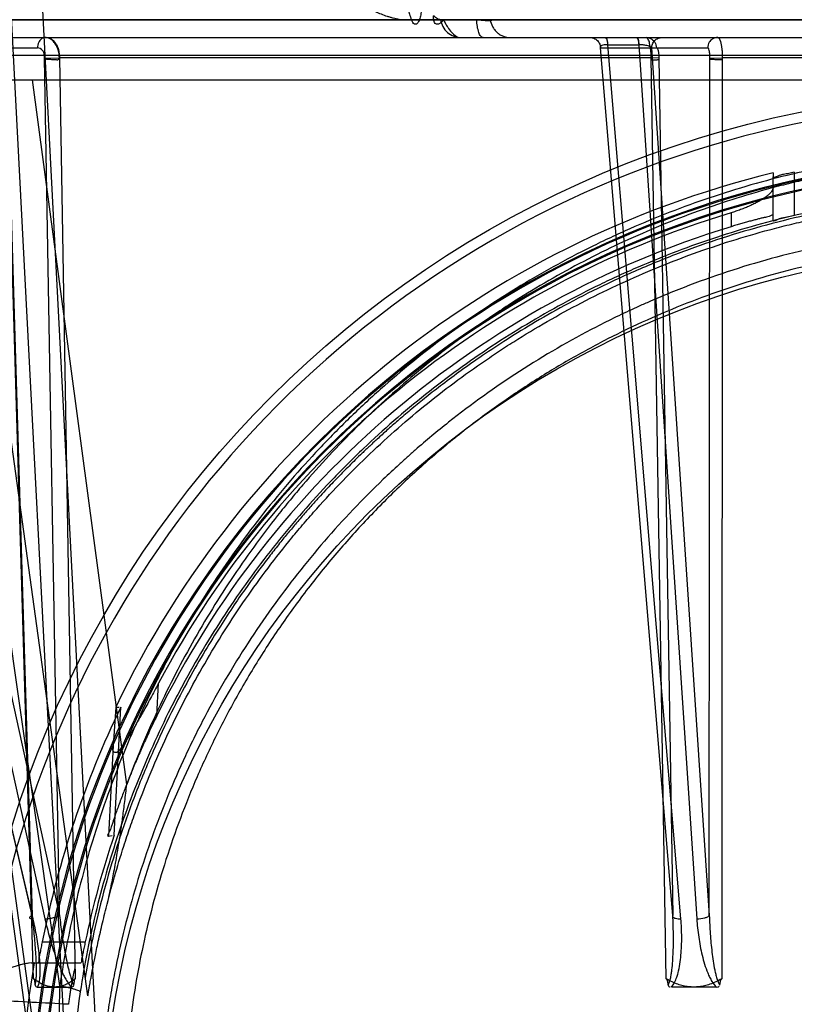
# Model space of a CAD drawing. Header units: millimetres. Extents: x 0 to 297, y 0 to 210.
# Tile 421 of 455: x 242.271 to 242.565, y 160.189 to 160.562. Entities that reach past the tile are written whole.
import ezdxf

# ---------------------------------------------------------------- set-up
doc = ezdxf.new("R2010")
doc.units = ezdxf.units.MM
doc.header["$LTSCALE"] = 16.335
doc.layers.get('0').update_dxf_attribs({"linetype": 'CONTINUOUS'})
for name, color, linetype in [('AXES_REF', 7, 'CONTINUOUS'), ('INTFCLR_1', 7, 'CONTINUOUS'), ('INTFCLR_144815', 7, 'CONTINUOUS'), ('INTFCLR_72935', 7, 'CONTINUOUS')]:
    doc.layers.add(name, color=color, linetype=linetype)

msp = doc.modelspace()

# ---------------------------------------------------------------- linework, layer by layer
at = {"color": 7, "linetype": 'Continuous'}
for radius in [7.756662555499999, 7.756, 7.706331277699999]:
    msp.add_circle((241.4302422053, 154.539298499), radius, dxfattribs=at)
msp.add_arc((241.4302422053, 154.539298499), 7.68, 278.2771290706, 261.7228709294, dxfattribs=at)
at = {"layer": 'AXES_REF', "color": 9, "linetype": 'Continuous'}
msp.add_arc((241.4302422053, 154.539298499), 7.075609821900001, 94.4118118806, 85.5881881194, dxfattribs=at)
at = {"layer": 'INTFCLR_1', "color": 6, "linetype": 'Continuous'}
msp.add_line((243.1292272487, 160.562025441), (242.1637044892, 160.562025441), dxfattribs=at)
at = {"layer": 'INTFCLR_1', "color": 9, "linetype": 'Continuous'}
msp.add_circle((242.6464658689, 160.131298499), 0.344, dxfattribs=at)
for points, knots in [([(242.7957476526, 160.4491381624), (242.7931697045, 160.4503932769), (242.7879633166, 160.4528478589), (242.7774017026, 160.4575058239), (242.7585039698, 160.4649968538), (242.7361752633, 160.4719253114), (242.7161601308, 160.4764777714), (242.7059676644, 160.4783808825), (242.700079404, 160.4793607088), (242.6853359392, 160.4816146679), (242.6600840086, 160.4839584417), (242.6302467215, 160.4835822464), (242.6109571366, 160.4818139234), (242.6020511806, 160.4807006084), (242.5961206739, 160.4798794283), (242.5800652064, 160.4773318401), (242.5543095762, 160.4715081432), (242.5293813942, 160.4631023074), (242.5146349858, 160.457062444), (242.5093303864, 160.4547712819), (242.5014791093, 160.4512617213), (242.484960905, 160.4432487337), (242.4607616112, 160.4292153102), (242.4382173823, 160.4130456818), (242.4244698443, 160.4016147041), (242.4183028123, 160.3961702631), (242.4142417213, 160.3924985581), (242.4033641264, 160.3823084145), (242.3866428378, 160.3647047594), (242.3666497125, 160.3393354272), (242.3519808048, 160.3167403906), (242.3427830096, 160.3001806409), (242.3378046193, 160.2904356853), (242.3306060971, 160.2754957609), (242.3210198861, 160.252205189), (242.3127836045, 160.2251973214), (242.3086531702, 160.2070744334), (242.3069696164, 160.1984857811), (242.3059037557, 160.1926675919), (242.3032515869, 160.1764959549), (242.3011535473, 160.1555900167), (242.3006352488, 160.1345274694), (242.3007796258, 160.1238705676), (242.300980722, 160.1177409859), (242.3016744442, 160.1025552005), (242.3036979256, 160.0829536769), (242.3074556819, 160.0621668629), (242.309707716, 160.0519282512), (242.3111012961, 160.0461159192), (242.3132809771, 160.037502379), (242.3169115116, 160.0248233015), (242.3243396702, 160.0029939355), (242.3332299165, 159.9819794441), (242.3422306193, 159.9643479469), (242.3476858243, 159.9545416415), (242.35611335, 159.9402036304), (242.3699154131, 159.9195919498), (242.3907693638, 159.8940001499), (242.4081386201, 159.8763636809), (242.4204298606, 159.8652818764), (242.4288538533, 159.858044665), (242.4440949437, 159.8458753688), (242.4672938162, 159.8299566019), (242.4870746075, 159.8190676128), (242.4972949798, 159.8140865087)], [0, 0, 0, 0, 0.0078493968, 0.0157556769, 0.0315973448, 0.06348082, 0.0796255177, 0.0877696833, 0.09186257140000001, 0.09596636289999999, 0.128600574, 0.1611442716, 0.177500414, 0.1816059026, 0.1857145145, 0.1938901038, 0.2261064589, 0.2578609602, 0.2657731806, 0.2697286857, 0.2736790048, 0.2893160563, 0.3199691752, 0.350131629, 0.3651446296, 0.3688979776, 0.3726519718, 0.3801321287, 0.4097003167, 0.4390100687, 0.4684423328, 0.4833358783, 0.4908515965, 0.498396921, 0.52873346, 0.5596898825, 0.5755734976, 0.5795998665, 0.5836492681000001, 0.5917658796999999, 0.6244614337, 0.6410489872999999, 0.6494251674, 0.6536350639, 0.6578378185, 0.6910418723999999, 0.7074624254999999, 0.7156483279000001, 0.7197377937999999, 0.7238248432, 0.7399718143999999, 0.7558251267, 0.7869322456, 0.802323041, 0.8100025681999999, 0.8176490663, 0.8478512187, 0.8777971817, 0.9079026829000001, 0.9155006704, 0.9231007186, 0.93830313, 0.9688745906, 1, 1, 1, 1]), ([(242.4972949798, 159.8140865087), (242.5076710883, 159.8090295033), (242.5290596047, 159.7999104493), (242.5569283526, 159.7912590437), (242.5755398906, 159.787028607), (242.5842864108, 159.7853392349), (242.5901581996, 159.7842851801), (242.6063007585, 159.7817151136), (242.6329982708, 159.7792441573), (242.6598271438, 159.7795921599), (242.6761850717, 159.78088483), (242.6821582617, 159.7814766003), (242.6910602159, 159.782478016), (242.7100694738, 159.7852528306), (242.7387506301, 159.7917601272), (242.7623433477, 159.7997425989), (242.7758443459, 159.8051941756), (242.7811864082, 159.8074308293), (242.790376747, 159.811485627), (242.8082189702, 159.8201733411), (242.8325322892, 159.8343274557), (242.8529772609, 159.849064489), (242.8648344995, 159.8587462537), (242.8690792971, 159.862341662), (242.8753472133, 159.8677812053), (242.8884690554, 159.8798722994), (242.9072591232, 159.8998218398), (242.9275041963, 159.9258012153), (242.9401014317, 159.9455231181), (242.946932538, 159.9575750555), (242.9496438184, 159.9624937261), (242.9542469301, 159.9712089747), (242.962891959, 159.9890961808), (242.9713527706, 160.0103894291), (242.9783274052, 160.0324890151), (242.9843571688, 160.055492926), (242.9897847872, 160.08514324), (242.9918366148, 160.1108008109), (242.9921799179, 160.1260072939), (242.9922395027, 160.1321339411), (242.9921383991, 160.1427711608), (242.9911401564, 160.1637361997), (242.9885807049, 160.1844920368), (242.9855844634, 160.2005106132), (242.9843970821, 160.2062668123), (242.9825333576, 160.2147710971), (242.9793878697, 160.2272917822), (242.9744468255, 160.2435958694), (242.9669772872, 160.2646014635), (242.9592120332, 160.2823797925), (242.951729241, 160.2971044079), (242.9465559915, 160.3067239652), (242.9370145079, 160.3230793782), (242.9218655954, 160.3453663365), (242.9013149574, 160.3703294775), (242.8841908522, 160.3875960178), (242.8730710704, 160.3975681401), (242.8689186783, 160.401160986), (242.8626086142, 160.4064908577), (242.8485433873, 160.4176714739), (242.825510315, 160.4334208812), (242.8058840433, 160.4442031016), (242.7957476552, 160.4491381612)], [0, 0, 0, 0, 0.0316060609, 0.0635406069, 0.07975651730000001, 0.0838444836, 0.0879320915, 0.0960907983, 0.1285991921, 0.1611989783, 0.1694097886, 0.173526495, 0.1776339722, 0.1939379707, 0.2261052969, 0.2580138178, 0.2620009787, 0.2659733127, 0.273871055, 0.2895030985, 0.3202911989, 0.3507747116, 0.3583934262, 0.3622044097, 0.3660061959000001, 0.3811173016, 0.4110448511, 0.4409258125, 0.4711799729, 0.4750127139, 0.4788584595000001, 0.4865582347, 0.5019977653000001, 0.5332401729, 0.5491816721, 0.5654318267, 0.5983319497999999, 0.6315729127, 0.6357728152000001, 0.6399804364, 0.648348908, 0.6648970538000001, 0.6974320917, 0.7054938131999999, 0.7095177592, 0.7135247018, 0.7293322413, 0.7448511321, 0.7601545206, 0.7903607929, 0.7978752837, 0.8053790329, 0.8202649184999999, 0.8497067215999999, 0.8790537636, 0.9086837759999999, 0.9161831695, 0.9199497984, 0.9237184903, 0.9387994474, 0.9691302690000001, 1, 1, 1, 1])]:
    msp.add_open_spline(points, degree=3, knots=knots, dxfattribs=at)
at = {"layer": 'INTFCLR_144815', "color": 9, "linetype": 'Continuous'}
for p, q in [((242.2866105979, 160.1957300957), (242.1415347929, 161.2100770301)), ((242.2815047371, 160.1447785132), (242.2087760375, 160.6718127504)), ((242.2000141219, 160.5620455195), (242.449849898, 160.5620470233)), ((242.4200027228, 160.5619549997), (242.4321480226, 160.5619806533)), ((241.9932185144, 160.5552984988), (243.312773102, 160.555298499)), ((242.2764463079, 160.2211820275), (242.1989974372, 160.55256341)), ((242.2761090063, 160.2224120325), (242.1992350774, 160.551333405)), ((242.1992350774, 160.5513334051), (242.2781605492, 160.5513334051)), ((242.2077546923, 160.55256341), (242.2809735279, 160.2211820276)), ((242.2138115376, 160.551333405), (242.2864868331, 160.2224120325)), ((242.5191053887, 160.2224120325), (242.4916447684, 160.551333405)), ((242.4916447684, 160.5513334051), (242.5322896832, 160.5513334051)), ((242.4944830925, 160.55256341), (242.4943865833, 160.5525638)), ((242.4944830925, 160.55256341), (242.5062472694, 160.5525638)), ((242.5221490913, 160.2211820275), (242.4944830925, 160.55256341)), ((242.506150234, 160.55256341), (242.5281806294, 160.2211820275)), ((242.5110647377, 160.551333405), (242.5329315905, 160.2224120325)), ((243.1653875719, 160.5484201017), (242.127544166, 160.5484201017)), ((242.276693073, 160.1984476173), (242.2662099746, 160.547577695)), ((242.266335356, 160.5474730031), (242.2761090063, 160.2224120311)), ((242.2864868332, 160.2224120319), (242.2808625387, 160.5474730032)), ((242.286438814, 160.547577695), (242.2924952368, 160.1984476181)), ((242.5109027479, 160.5475776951), (242.2864388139, 160.5475776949)), ((242.5165793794, 160.1984475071), (242.510902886, 160.5475776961)), ((242.5138018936, 160.5474730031), (242.5191053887, 160.2224120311)), ((242.5329315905, 160.2224120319), (242.5331562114, 160.5474730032)), ((242.5378532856, 160.547577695), (242.5376322, 160.1984476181)), ((242.79191955, 160.547577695), (242.5378532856, 160.547577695)), ((242.2250445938, 160.5406713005), (242.2789710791, 160.1451560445)), ((242.2971876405, 160.192008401), (242.2492629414, 160.539298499)), ((242.3120199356, 160.2721336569), (242.2762896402, 160.539298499)), ((242.5571741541, 160.4860307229), (242.5571741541, 160.5025293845)), ((242.5651741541, 160.504260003), (242.5651741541, 160.4878496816)), ((242.5411741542, 160.4888296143), (242.5411741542, 160.4835566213)), ((242.3234010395, 160.2981352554), (242.3240320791, 160.3104557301)), ((242.3068078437, 160.2869048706), (242.3050490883, 160.2525667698)), ((242.2799300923, 160.2124583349), (242.2962602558, 160.2124583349)), ((242.2757016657, 160.2044583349), (242.2945419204, 160.2044583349))]:
    msp.add_line(p, q, dxfattribs=at)
at = {"layer": 'INTFCLR_144815', "color": 6, "linetype": 'Continuous'}
for p, q in [((242.29046601, 160.1389815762), (242.2611010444, 160.699298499)), ((242.302465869, 160.1392984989), (242.2756249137, 160.6514544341)), ((242.2405520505, 160.539298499), (243.0523796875, 160.5392984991)), ((242.5571741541, 160.5039672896), (242.5571741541, 160.5025293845)), ((242.3078567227, 160.3014735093), (242.3068064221, 160.2868885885)), ((242.3072293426, 160.2529422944), (242.3097119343, 160.3014639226)), ((242.3078567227, 160.3014735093), (242.3090938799, 160.3014690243)), ((242.3050500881, 160.2525667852), (242.3065037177, 160.252817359)), ((242.2757016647, 160.204458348), (242.2713924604, 160.2037301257)), ((242.2781640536, 160.195298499), (242.2910241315, 160.195298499)), ((242.5356723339, 160.1952984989), (242.5185390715, 160.1952984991))]:
    msp.add_line(p, q, dxfattribs=at)
at = {"layer": 'INTFCLR_144815', "color": 7, "linetype": 'Continuous'}
for p, q in [((242.2808625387, 160.5474730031), (242.286438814, 160.547577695)), ((242.5138018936, 160.5474730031), (242.510902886, 160.5475776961)), ((242.5331562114, 160.5474730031), (242.5378532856, 160.547577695))]:
    msp.add_line(p, q, dxfattribs=at)
at = {"layer": 'INTFCLR_144815', "color": 9, "linetype": 'Continuous'}
msp.add_circle((242.6464658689, 160.139298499), 0.3956209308, dxfattribs=at)
for centre, radius, start, end in [((242.6464658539, 160.1393682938), 0.3916209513, 359.9897887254, 180.0102113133), ((242.6464658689, 160.1391157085), 0.3709937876, 0.0282300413, 179.971769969), ((242.6464658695, 160.1393415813), 0.3704352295, 359.9933364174, 180.0066635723), ((242.6464658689, 160.139185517), 0.3669943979, 0.0176390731, 179.9823609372), ((242.6464658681, 160.1394113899), 0.3664358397, 359.9823484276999, 180.017651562), ((242.6460060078, 160.139981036), 0.3557031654, 171.3564389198, 180.1099446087), ((241.9714478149, 154.3243020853), 5.8730989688, 86.8919677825, 87.1624852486)]:
    msp.add_arc(centre, radius, start, end, dxfattribs=at)
at = {"layer": 'INTFCLR_144815', "color": 6, "linetype": 'Continuous'}
for centre, radius, start, end in [((242.6464658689, 160.139298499), 0.3754415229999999, 103.7585723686, 154.4083167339), ((242.6464658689, 160.139298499), 0.3650456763, 106.7642464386, 152.0393380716), ((242.6464658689, 160.139298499), 0.36, 107.0063078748, 153.8186849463), ((242.6464658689, 160.139298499), 0.3737657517, 154.2866429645, 168.7122120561), ((242.6464658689, 160.139298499), 0.3577657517, 161.4792174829, 168.2003023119), ((242.2775578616, 160.1804738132), 0.0239929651, 91.50890089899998, 173.6351337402), ((242.6464658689, 160.139298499), 0.3752405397, 170.0000000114, 189.9999999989)]:
    msp.add_arc(centre, radius, start, end, dxfattribs=at)
at = {"layer": 'INTFCLR_144815', "color": 9, "linetype": 'Continuous'}
for points, knots in [([(242.3925286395, 160.5858169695), (242.3926373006, 160.5840475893), (242.3930214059, 160.5818406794), (242.3938316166, 160.5793082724), (242.3944610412, 160.5776597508), (242.395406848, 160.5756812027), (242.3965524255, 160.5738244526), (242.3975753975, 160.5724252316), (242.3991911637, 160.5704427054), (242.4010485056, 160.5686736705), (242.4030769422, 160.5671639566), (242.4044546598, 160.5662359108), (242.4069301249, 160.5648065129), (242.4095682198, 160.5637158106), (242.4118790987, 160.5630288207), (242.4134127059, 160.5626388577), (242.4161022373, 160.5621222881), (242.4184476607, 160.5619478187), (242.4200027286, 160.5619505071)], [0, 0, 0, 0, 0.1325722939, 0.1656406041, 0.1988322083, 0.2644668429, 0.3293102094, 0.3616739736, 0.3940313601, 0.5205489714, 0.5518642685, 0.5831243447, 0.6447215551, 0.7654028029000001, 0.7953384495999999, 0.825007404, 0.8837041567, 1, 1, 1, 1]), ([(242.4162848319, 160.5859361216), (242.4163333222, 160.5821280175), (242.4168154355, 160.5748038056), (242.4183145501, 160.5667739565), (242.4197159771, 160.5626916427), (242.4200027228, 160.5619549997)], [0, 0, 0, 0, 0.4689811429, 0.9026569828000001, 1, 1, 1, 1]), ([(242.423867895, 160.568286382), (242.4238688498, 160.5676521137), (242.4238247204, 160.5663446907), (242.4236061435, 160.5644107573), (242.4232692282, 160.562859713), (242.4228840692, 160.5617685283), (242.4225074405, 160.5610198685), (242.4219968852, 160.5602893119), (242.4210132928, 160.5602810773), (242.4204162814, 160.5610305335), (242.4201362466, 160.5616083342), (242.4200027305, 160.5619490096)], [0, 0, 0, 0, 0.1721321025, 0.3547031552, 0.5273389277, 0.6023822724, 0.6665595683, 0.7586206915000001, 0.822541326, 0.9006983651, 1, 1, 1, 1]), ([(242.4310258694, 160.5620470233), (242.4306071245, 160.5620470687), (242.4295823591, 160.5623800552), (242.4288007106, 160.5630774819), (242.428380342, 160.5635211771)], [0, 0, 0, 0, 0.4065670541, 1, 1, 1, 1]), ([(242.4310258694, 160.5620470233), (242.431161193, 160.5611535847), (242.4317437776, 160.5593514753), (242.4334828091, 160.5570952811), (242.4355285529, 160.5558514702), (242.4372817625, 160.5553761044), (242.4381563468, 160.555298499), (242.4385821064, 160.555298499)], [0, 0, 0, 0, 0.2466825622, 0.5062728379, 0.7617840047, 0.8837714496, 1, 1, 1, 1]), ([(242.4321481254, 160.5619777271), (242.4323895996, 160.5614871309), (242.4328836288, 160.5605337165), (242.4338494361, 160.5589211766), (242.4353565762, 160.5568300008), (242.4372660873, 160.5552984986), (242.4385821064, 160.555298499)], [0, 0, 0, 0, 0.1716825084, 0.3375437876, 0.5868034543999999, 1, 1, 1, 1]), ([(242.4498498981, 160.5620470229), (242.4499723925, 160.5619903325), (242.4501529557, 160.5619492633), (242.4503022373, 160.561664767), (242.4499642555, 160.5615820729), (242.4495955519, 160.5615569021), (242.4489796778, 160.5615642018), (242.4482574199, 160.5616109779), (242.4473021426, 160.5616988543), (242.4461049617, 160.5618439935), (242.4451880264, 160.5619738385), (242.4447049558, 160.5620470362)], [0, 0, 0, 0, 0.06582196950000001, 0.08982130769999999, 0.1233238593, 0.1915273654, 0.295512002, 0.4113166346, 0.5486025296, 0.7617393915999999, 1, 1, 1, 1]), ([(242.4471162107, 160.5552984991), (242.4468025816, 160.5552984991), (242.4460253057, 160.5558988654), (242.4455713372, 160.5570362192), (242.4451890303, 160.5583050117), (242.4448723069, 160.5599142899), (242.4447466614, 160.5611841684), (242.4447049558, 160.5620470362)], [0, 0, 0, 0, 0.125452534, 0.344541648, 0.4909950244, 0.6544475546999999, 1, 1, 1, 1]), ([(242.4498498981, 160.5620470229), (242.4499852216, 160.5611535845), (242.4504204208, 160.559810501), (242.451425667, 160.5582388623), (242.4524049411, 160.5571846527), (242.4535536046, 160.5563357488), (242.4551885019, 160.5555436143), (242.4565369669, 160.555298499), (242.4574061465, 160.555298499)], [0, 0, 0, 0, 0.2463777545, 0.3759648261, 0.5067075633, 0.6363927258, 0.7630148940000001, 1, 1, 1, 1]), ([(242.2810858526, 160.555298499), (242.2805128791, 160.555298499), (242.2794554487, 160.5548169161), (242.2784258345, 160.5533157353), (242.2781652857, 160.5520755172), (242.2781605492, 160.5513334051)], [0, 0, 0, 0, 0.3200486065, 0.585466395, 1, 1, 1, 1]), ([(242.4877474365, 160.555298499), (242.4882322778, 160.555298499), (242.4892552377, 160.5550997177), (242.4905736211, 160.5542118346), (242.491441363, 160.5528679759), (242.4916405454, 160.551830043), (242.4916447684, 160.5513334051)], [0, 0, 0, 0, 0.2373295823, 0.495776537, 0.7568871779, 1, 1, 1, 1]), ([(242.4934365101, 160.555298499), (242.4937549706, 160.555298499), (242.494230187, 160.5540593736), (242.494330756, 160.5532324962), (242.4943865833, 160.5525638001)], [0, 0, 0, 0, 0.3218453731, 1, 1, 1, 1]), ([(242.4944830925, 160.55256341), (242.4944560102, 160.5529245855), (242.4943562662, 160.5537294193), (242.4941981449, 160.5546026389), (242.4938238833, 160.555298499), (242.4936294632, 160.555298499)], [0, 0, 0, 0, 0.3688644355, 0.8019968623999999, 1, 1, 1, 1]), ([(242.5052966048, 160.555298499), (242.5056033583, 160.555298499), (242.5059983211, 160.554021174), (242.5061002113, 160.5532305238), (242.506150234, 160.55256341)], [0, 0, 0, 0, 0.3143803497, 1, 1, 1, 1]), ([(242.5054907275, 160.555298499), (242.5056748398, 160.555298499), (242.5059935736, 160.5545735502), (242.506136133, 160.5537327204), (242.5062232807, 160.5529246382), (242.5062472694, 160.5525638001)], [0, 0, 0, 0, 0.1901771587, 0.6264526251, 1, 1, 1, 1]), ([(242.508972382, 160.555298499), (242.5097118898, 160.555298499), (242.5110199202, 160.5548953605), (242.5124705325, 160.5534106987), (242.5128632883, 160.552089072), (242.5128697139, 160.5513334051)], [0, 0, 0, 0, 0.3640468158, 0.6279849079, 1, 1, 1, 1]), ([(242.5110647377, 160.5513334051), (242.5110689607, 160.551830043), (242.5112681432, 160.5528679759), (242.5121358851, 160.5542118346), (242.5134542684, 160.5550997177), (242.5144772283, 160.555298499), (242.5149620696, 160.555298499)], [0, 0, 0, 0, 0.243112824, 0.5042234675, 0.7626704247, 1, 1, 1, 1]), ([(242.5361870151, 160.555298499), (242.5354475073, 160.555298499), (242.5341394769, 160.5548953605), (242.5326888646, 160.5534106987), (242.5322961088, 160.552089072), (242.5322896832, 160.5513334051)], [0, 0, 0, 0, 0.3640468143, 0.6279849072, 1, 1, 1, 1]), ([(242.2808625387, 160.5474730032), (242.2808717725, 160.5476556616), (242.2808539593, 160.5482556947), (242.280680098, 160.5492824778), (242.2800347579, 160.5506991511), (242.2788579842, 160.5513966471), (242.2781605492, 160.5513334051)], [0, 0, 0, 0, 0.1056673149, 0.3462773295, 0.5953972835, 1, 1, 1, 1]), ([(242.4943865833, 160.5525638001), (242.4939282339, 160.5525637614), (242.493195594, 160.5525280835), (242.4922892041, 160.5523282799), (242.4917377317, 160.5521055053), (242.4914289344, 160.5517016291), (242.491562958, 160.5514324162), (242.4916447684, 160.5513334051)], [0, 0, 0, 0, 0.3886087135, 0.6188884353, 0.7833438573, 0.8911052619, 1, 1, 1, 1]), ([(242.5110647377, 160.5513334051), (242.510641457, 160.5518571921), (242.5093933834, 160.5521925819), (242.507780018, 160.5525062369), (242.506762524, 160.5525638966), (242.5062472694, 160.5525638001)], [0, 0, 0, 0, 0.4006811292, 0.6934348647, 1, 1, 1, 1]), ([(242.5128697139, 160.5513334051), (242.5130409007, 160.5513805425), (242.5134952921, 160.5507553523), (242.5136710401, 160.5495223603), (242.5138067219, 160.5482747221), (242.5138018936, 160.5474730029)], [0, 0, 0, 0, 0.1294122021, 0.4156607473, 1, 1, 1, 1]), ([(242.5331562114, 160.5474730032), (242.5331604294, 160.5476558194), (242.5331609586, 160.5482453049), (242.5330790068, 160.549417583), (242.5330149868, 160.550413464), (242.532513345, 160.5513947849), (242.5322896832, 160.5513334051)], [0, 0, 0, 0, 0.1341386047, 0.4352131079, 0.82986931, 1, 1, 1, 1]), ([(242.6464658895, 160.5131097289), (242.6408220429, 160.5131096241), (242.6324137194, 160.5129088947), (242.6212550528, 160.5122446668), (242.6048023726, 160.5108784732), (242.5804077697, 160.5074161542), (242.548594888, 160.4998613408), (242.5228557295, 160.4912055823), (242.5053056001, 160.4839390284), (242.4953914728, 160.4794322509), (242.4807538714, 160.4723720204), (242.4595331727, 160.460619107), (242.4328401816, 160.4425572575), (242.4120427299, 160.4256362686), (242.3982823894, 160.4128498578), (242.3906276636, 160.4052523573), (242.3794094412, 160.3936176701), (242.3635569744, 160.375268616), (242.3445798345, 160.3490092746), (242.3320606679, 160.3280890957), (242.3244391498, 160.313633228), (242.3195294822, 160.3038074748), (242.3115047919, 160.2863424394), (242.3016598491, 160.2606230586), (242.2925061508, 160.2286636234), (242.2882618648, 160.2068042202), (242.2866106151, 160.1957300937)], [0, 0, 0, 0, 0.0323899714, 0.0482450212, 0.0641481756, 0.1271321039, 0.1894167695, 0.2515535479, 0.2827426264, 0.2983963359, 0.3140475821, 0.3760051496, 0.4373985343, 0.4987868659, 0.5296594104, 0.5451698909, 0.5606765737, 0.6224102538, 0.6841298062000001, 0.7463992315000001, 0.762125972, 0.7779128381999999, 0.8094313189, 0.8724013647, 0.9357430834, 1, 1, 1, 1]), ([(242.646465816, 160.5100603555), (242.6363020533, 160.5100604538), (242.6235161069, 160.5094966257), (242.6081964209, 160.5079689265), (242.5978118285, 160.5066954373), (242.5849014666, 160.5046651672), (242.572110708, 160.5020576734), (242.5619779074, 160.4996335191), (242.5470210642, 160.4956989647), (242.5251165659, 160.4886197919), (242.4970227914, 160.4767442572), (242.4746649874, 160.464935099), (242.4596097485, 160.4557071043), (242.4511742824, 160.4501590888), (242.4387860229, 160.4416296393), (242.4209717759, 160.4279334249), (242.3988533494, 160.407805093), (242.3835672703, 160.3914117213), (242.3739295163, 160.3799584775), (242.3676281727, 160.3721514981), (242.3570326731, 160.3581686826), (242.3431114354, 160.3372653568), (242.3284059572, 160.3107801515), (242.3184375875, 160.2888165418), (242.3133557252, 160.2757335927), (242.3120203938, 160.2721350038)], [0, 0, 0, 0, 0.0698004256, 0.0877350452, 0.1057297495, 0.1416451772, 0.1774555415, 0.1953459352, 0.2131908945, 0.2836630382, 0.3532035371, 0.4224112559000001, 0.4570776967, 0.4744417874, 0.491743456, 0.5603667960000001, 0.6285552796, 0.6969118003, 0.7141031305, 0.7313510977, 0.7658071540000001, 0.834557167, 0.9036230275, 0.9736398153, 1, 1, 1, 1]), ([(242.9985889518, 160.1934386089), (242.9969702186, 160.2040682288), (242.9927948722, 160.2251032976), (242.9852592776, 160.2507956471), (242.9788265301, 160.268306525), (242.9748260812, 160.2781674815), (242.9685600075, 160.2926786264), (242.9580434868, 160.3137697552), (242.9416810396, 160.3404590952), (242.9261932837, 160.3613881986), (242.9144117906, 160.3753021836), (242.9073995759, 160.3830514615), (242.8966674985, 160.3944004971), (242.8796652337, 160.4105180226), (242.8551505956, 160.4299883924), (242.8354874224, 160.442962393), (242.8218604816, 160.4509076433), (242.8126182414, 160.4560236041), (242.7961644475, 160.4644268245), (242.7718130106, 160.4748768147), (242.7490886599, 160.482302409), (242.733610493, 160.4864120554), (242.7231514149, 160.4889363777), (242.704752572, 160.492717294), (242.6781687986, 160.4963194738), (242.6513644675, 160.4975017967), (242.6325714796, 160.4970512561), (242.6217899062, 160.4964234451), (242.6056891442, 160.4951154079), (242.5818206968, 160.4918017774), (242.5506882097, 160.4845699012), (242.525491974, 160.476281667), (242.5083076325, 160.469320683), (242.4986032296, 160.4650048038), (242.4842864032, 160.4582486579), (242.4635329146, 160.4470050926), (242.4374120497, 160.4297148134), (242.4170514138, 160.4135094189), (242.4035775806, 160.4012595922), (242.3960861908, 160.3939844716), (242.3851183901, 160.3828545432), (242.369618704, 160.365302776), (242.351051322, 160.3401665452), (242.3387953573, 160.3201284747), (242.3313358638, 160.306283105), (242.3265346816, 160.2968800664), (242.3186900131, 160.2801724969), (242.309062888, 160.2555622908), (242.3001093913, 160.2249713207), (242.2959576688, 160.2040403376), (242.2943427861, 160.1934386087)], [0, 0, 0, 0, 0.0318457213, 0.0634185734, 0.0791931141, 0.0870815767, 0.094933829, 0.1260061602, 0.1567815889, 0.1875451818, 0.2030139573, 0.210765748, 0.2184960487, 0.2492749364, 0.2800521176, 0.3111084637, 0.3189436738, 0.3267698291, 0.3423932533, 0.3736478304, 0.40514581, 0.4130942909, 0.4210773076, 0.4370099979, 0.4687094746, 0.5004174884, 0.5163608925, 0.5243692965, 0.5324013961, 0.5642032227, 0.5956284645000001, 0.6269453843, 0.6426486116, 0.6505262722, 0.6583992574, 0.6895346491, 0.72033006, 0.7510658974, 0.7665005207, 0.7742492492, 0.7819920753, 0.8127794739, 0.8435012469, 0.8744409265, 0.8822471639, 0.8900796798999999, 0.905708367, 0.9368993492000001, 0.9682376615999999, 1, 1, 1, 1]), ([(242.3041880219, 160.2252094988), (242.3061489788, 160.2331303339), (242.3090722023, 160.2434126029), (242.3132441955, 160.2559261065), (242.3166091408, 160.2653502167), (242.3229340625, 160.2814459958), (242.3332922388, 160.303643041), (242.3477623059, 160.328986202), (242.3614553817, 160.3489775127), (242.3718738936, 160.3623467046), (242.3780736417, 160.3698154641), (242.3875676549, 160.3807856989), (242.402628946, 160.3964872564), (242.4244050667, 160.4157493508), (242.4419297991, 160.4288447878), (242.4541172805, 160.4370016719), (242.4624258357, 160.4423135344), (242.4772629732, 160.4511531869), (242.4992910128, 160.4624601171), (242.5269574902, 160.4738247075), (242.5485178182, 160.4805955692), (242.5632424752, 160.4843602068), (242.5732246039, 160.4866811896), (242.5858248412, 160.4891775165), (242.5985402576, 160.4911208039), (242.6087684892, 160.4923398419), (242.624067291, 160.4938225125), (242.6470426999, 160.4947865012), (242.6776411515, 160.4934005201), (242.7004153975, 160.4903676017), (242.7154800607, 160.4875176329), (242.7254628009, 160.4854016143), (242.7425971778, 160.4811812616), (242.7664308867, 160.4736534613), (242.7939435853, 160.4623168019), (242.8158907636, 160.451029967), (242.8296356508, 160.4428291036), (242.8358844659, 160.4388747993), (242.8400146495, 160.4362000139), (242.851150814, 160.4287374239), (242.8686336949, 160.4156601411), (242.8903556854, 160.3964337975), (242.9070572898, 160.3790182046), (242.917986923, 160.3661240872), (242.9240265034, 160.3585373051), (242.9328401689, 160.3469863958), (242.9451730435, 160.3289819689), (242.9596551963, 160.3036142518), (242.9700197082, 160.2813961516), (242.9763456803, 160.2652890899), (242.979707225, 160.2558687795), (242.9838697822, 160.2433771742), (242.98678613, 160.2331161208), (242.9887435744, 160.2252099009)], [0, 0, 0, 0, 0.0260933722, 0.0341459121, 0.0421792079, 0.0580898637, 0.08943313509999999, 0.1204101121, 0.1513108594, 0.1668239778, 0.1745963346, 0.1823477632, 0.2132152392, 0.244081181, 0.2752183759, 0.2830803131, 0.2909751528, 0.3067500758, 0.3382935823, 0.3700502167, 0.4022856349, 0.4104553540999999, 0.4186483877, 0.4350547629, 0.4515167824, 0.4597669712, 0.4679907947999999, 0.50066556, 0.5331935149, 0.5658225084, 0.5740275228, 0.5822189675, 0.5984510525, 0.6304407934, 0.6620376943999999, 0.6934977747, 0.7092581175, 0.7132052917, 0.7171442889, 0.7249927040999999, 0.7560706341, 0.7868683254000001, 0.8176571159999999, 0.8331371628, 0.8409068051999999, 0.8486637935, 0.8795968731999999, 0.9106030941, 0.9419732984, 0.957896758, 0.9659251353, 0.9739546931, 1, 1, 1, 1]), ([(242.2761090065, 160.2224120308), (242.2758469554, 160.2222835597), (242.2755070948, 160.2220959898), (242.2750545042, 160.2216693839), (242.2753017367, 160.2212687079), (242.2758230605, 160.2212116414), (242.2762117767, 160.2211795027), (242.2764463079, 160.2211820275)], [0, 0, 0, 0, 0.3175619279, 0.4617416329, 0.5658223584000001, 0.7447906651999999, 1, 1, 1, 1]), ([(242.2772439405, 160.1960633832), (242.2775549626, 160.1968525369), (242.277664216, 160.1982578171), (242.2777681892, 160.2001671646), (242.2777858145, 160.2023595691), (242.2777142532, 160.2051616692), (242.277459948, 160.209723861), (242.2769552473, 160.2154873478), (242.276412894, 160.2200988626), (242.2761090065, 160.2224120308)], [0, 0, 0, 0, 0.0961484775, 0.1559473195, 0.2177210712, 0.3443186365, 0.4737529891, 0.7355457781, 1, 1, 1, 1]), ([(242.2809735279, 160.2211820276), (242.2813939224, 160.2211775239), (242.2823448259, 160.2212490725), (242.2838032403, 160.221505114), (242.2852278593, 160.2218918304), (242.286112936, 160.2222298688), (242.2864868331, 160.2224120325)], [0, 0, 0, 0, 0.2218798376, 0.5016588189, 0.7804986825, 1, 1, 1, 1]), ([(242.2864868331, 160.2224120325), (242.2867624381, 160.2200883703), (242.2872232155, 160.2166083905), (242.2879407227, 160.21199075), (242.2885355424, 160.2085545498), (242.2891966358, 160.2051572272), (242.2898238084, 160.2023641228), (242.2903899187, 160.2001744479), (242.2909768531, 160.1982399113), (242.2914496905, 160.1968287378), (242.2919443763, 160.1960630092)], [0, 0, 0, 0, 0.2600491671, 0.3900523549, 0.5193179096, 0.6475945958, 0.7746255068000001, 0.8374976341, 0.8986873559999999, 1, 1, 1, 1]), ([(242.5173132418, 160.1960633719), (242.5177972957, 160.1968068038), (242.5181494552, 160.1982342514), (242.5185249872, 160.2001608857), (242.5188256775, 160.2023529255), (242.5190811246, 160.2051545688), (242.5193148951, 160.2097147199), (242.5193652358, 160.2154780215), (242.5192205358, 160.2200965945), (242.519105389, 160.2224120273)], [0, 0, 0, 0, 0.1001607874, 0.1607358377, 0.222875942, 0.3495061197, 0.4784235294, 0.7382545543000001, 1, 1, 1, 1]), ([(242.519105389, 160.2224120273), (242.5190196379, 160.2222833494), (242.5189913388, 160.2218863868), (242.519525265, 160.2215551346), (242.5205400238, 160.2212303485), (242.5214831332, 160.2211766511), (242.5221490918, 160.2211820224)], [0, 0, 0, 0, 0.1247542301, 0.2585643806, 0.4627015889, 1, 1, 1, 1]), ([(242.5281806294, 160.2211820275), (242.5291882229, 160.2211739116), (242.5306276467, 160.221319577), (242.5322039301, 160.2218362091), (242.5327905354, 160.2222056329), (242.5329315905, 160.2224120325)], [0, 0, 0, 0, 0.6040336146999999, 0.8501377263, 1, 1, 1, 1]), ([(242.5329315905, 160.2224120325), (242.533007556, 160.2200906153), (242.5331851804, 160.2166116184), (242.5335624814, 160.2119918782), (242.5339241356, 160.2085553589), (242.5343792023, 160.2051571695), (242.5348640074, 160.2023634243), (242.5353449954, 160.2001723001), (242.5358823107, 160.1982310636), (242.5363556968, 160.1968016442), (242.5368983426, 160.1960630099)], [0, 0, 0, 0, 0.259978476, 0.3897898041, 0.5187807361, 0.6467275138, 0.7734345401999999, 0.8362029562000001, 0.8974104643, 1, 1, 1, 1]), ([(242.2781641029, 160.1952985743), (242.2785407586, 160.1959498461), (242.2788608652, 160.1972269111), (242.2790872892, 160.1990321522), (242.2791969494, 160.2012192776), (242.2791348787, 160.2040154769), (242.2787636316, 160.2085668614), (242.277926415, 160.2143173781), (242.2769793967, 160.2188895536), (242.2764462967, 160.2211820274)], [0, 0, 0, 0, 0.0860395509, 0.1466243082, 0.2088208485, 0.3360323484, 0.4662794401, 0.7308335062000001, 1, 1, 1, 1]), ([(242.2809735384, 160.2211820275), (242.2814867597, 160.2188592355), (242.2823517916, 160.2153845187), (242.2837040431, 160.2107989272), (242.2848357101, 160.2073737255), (242.2861038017, 160.2039825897), (242.2873082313, 160.2012011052), (242.2884059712, 160.1990272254), (242.289474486, 160.1971849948), (242.290369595, 160.1959328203), (242.2910241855, 160.1952984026)], [0, 0, 0, 0, 0.2549595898, 0.3835301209, 0.5123481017, 0.6415063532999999, 0.7714493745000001, 0.8370297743, 0.9022977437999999, 1, 1, 1, 1]), ([(242.5185392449, 160.1952986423), (242.519539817, 160.196301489), (242.5203682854, 160.1982134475), (242.5212590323, 160.201186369), (242.5218140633, 160.2039909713), (242.5223593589, 160.20853019), (242.5225552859, 160.2142825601), (242.5223410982, 160.2188820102), (242.5221490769, 160.2211820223)], [0, 0, 0, 0, 0.1598204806, 0.2237984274, 0.3519341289, 0.4809963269, 0.7396162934, 1, 1, 1, 1]), ([(242.5281806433, 160.2211820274), (242.5283382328, 160.2188667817), (242.5286933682, 160.2153938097), (242.5294514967, 160.2108014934), (242.5301794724, 160.2073744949), (242.5310963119, 160.203979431), (242.5320689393, 160.201194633), (242.5330380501, 160.1990206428), (242.5340504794, 160.1971575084), (242.5349747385, 160.1959063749), (242.535672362, 160.1952984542)], [0, 0, 0, 0, 0.2543163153, 0.3821111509, 0.5099621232, 0.6381016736, 0.7672788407, 0.8328159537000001, 0.8985918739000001, 1, 1, 1, 1]), ([(242.2866106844, 160.1957300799), (242.2862185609, 160.185120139), (242.2859833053, 160.1691544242), (242.2865547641, 160.1498520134), (242.2869910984, 160.1411709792), (242.2871884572, 160.1378256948)], [0, 0, 0, 0, 0.5498636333, 0.8264465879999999, 1, 1, 1, 1]), ([(242.2943427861, 160.1934386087), (242.2944119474, 160.1936157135), (242.293416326, 160.1940606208), (242.2925829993, 160.1943322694), (242.2911478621, 160.1947269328), (242.2892486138, 160.1951861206), (242.2876933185, 160.1955149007), (242.2866106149, 160.1957300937)], [0, 0, 0, 0, 0.0700793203, 0.2702339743, 0.4183258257, 0.5931241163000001, 1, 1, 1, 1])]:
    msp.add_open_spline(points, degree=3, knots=knots, dxfattribs=at)
at = {"layer": 'INTFCLR_144815', "color": 6, "linetype": 'Continuous'}
for points, knots in [([(242.4321481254, 160.5619777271), (242.4319898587, 160.5615436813), (242.4311889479, 160.5610746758), (242.4302405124, 160.5601953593), (242.428629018, 160.560510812), (242.4283760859, 160.562113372), (242.4283500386, 160.563062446), (242.428380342, 160.5635211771)], [0, 0, 0, 0, 0.2047920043, 0.3767989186, 0.5611998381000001, 0.7962138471, 1, 1, 1, 1]), ([(242.5651741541, 160.504260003), (242.5648208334, 160.5041813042), (242.5641181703, 160.5040224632), (242.5627806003, 160.5037351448), (242.5611497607, 160.503291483), (242.5595139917, 160.5032346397), (242.5571741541, 160.5017498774), (242.5571741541, 160.5025293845)], [0, 0, 0, 0, 0.1326657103, 0.2630322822, 0.5070527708, 0.7143100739, 1, 1, 1, 1]), ([(242.5571741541, 160.4986143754), (242.5571741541, 160.4981458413), (242.5568012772, 160.4972188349), (242.555946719, 160.4962059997), (242.5549884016, 160.4953324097), (242.5539486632, 160.4945444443), (242.5527355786, 160.4937494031), (242.5513663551, 160.492958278), (242.5498619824, 160.4921805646), (242.5482459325, 160.4914262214), (242.5465437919, 160.4907047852), (242.544782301, 160.4900252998), (242.5429885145, 160.4893960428), (242.5417793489, 160.4890119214), (242.5411741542, 160.4888296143)], [0, 0, 0, 0, 0.0725365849, 0.1459823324, 0.2053153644, 0.2727462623, 0.3478039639, 0.4297050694, 0.517461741, 0.609903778, 0.7057440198, 0.8036172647, 0.9021473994, 1, 1, 1, 1]), ([(242.646465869, 160.4963338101), (242.640717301, 160.4963338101), (242.6292294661, 160.4960536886), (242.6120286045, 160.4947941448), (242.5949115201, 160.4926984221), (242.5778656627, 160.4897619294), (242.5609035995, 160.4859777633), (242.5440276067, 160.4813293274), (242.5272676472, 160.475805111), (242.5106496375, 160.4693902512), (242.4947075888, 160.4622913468), (242.4801451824, 160.4549368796), (242.4674745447, 160.4478283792), (242.4566193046, 160.4411820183), (242.4472416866, 160.4349989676), (242.4390969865, 160.4292755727), (242.4319891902, 160.423995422), (242.4257708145, 160.4191456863), (242.420314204, 160.4147038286), (242.4155087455, 160.4106404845), (242.4112769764, 160.4069391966), (242.4075495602, 160.4035797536), (242.4042584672, 160.4005333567), (242.4013340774, 160.3977610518), (242.3987227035, 160.3952317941), (242.3963768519, 160.3929151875), (242.3942659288, 160.3907935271), (242.3922633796, 160.388748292), (242.3902061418, 160.3866138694), (242.387924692, 160.3842053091), (242.3853587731, 160.3814420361), (242.3824859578, 160.3782775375), (242.3793228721, 160.3747030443), (242.3760762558, 160.3709279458), (242.3727903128, 160.3669953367), (242.3694395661, 160.3628676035), (242.365802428, 160.3582419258), (242.3618034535, 160.3529697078), (242.3573875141, 160.3469038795), (242.3525302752, 160.3399086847), (242.3472121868, 160.331819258), (242.3414441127, 160.3224700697), (242.3352266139, 160.3116140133), (242.3285850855, 160.2989471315), (242.321647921, 160.2842225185), (242.3149124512, 160.2679242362), (242.3088253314, 160.2507602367), (242.3036656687, 160.2334806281), (242.2994360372, 160.2162120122), (242.2972021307, 160.2046595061), (242.2962351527, 160.1989106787)], [0, 0, 0, 0, 0.0345251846, 0.0689826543, 0.1035440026, 0.138054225, 0.1728250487, 0.2078784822, 0.2431411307, 0.2787664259, 0.3148172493, 0.347905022, 0.3767116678, 0.4020494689, 0.4243335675, 0.4441618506, 0.4618276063, 0.4775066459, 0.4915200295, 0.5040819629, 0.5153003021, 0.5252839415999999, 0.5342179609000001, 0.5422336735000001, 0.5494847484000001, 0.5560515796, 0.5620342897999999, 0.5674595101, 0.5732424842, 0.5798382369, 0.5873840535, 0.5958895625, 0.6055067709, 0.6160496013, 0.6257925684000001, 0.6362843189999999, 0.6479789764, 0.6611317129, 0.67602449, 0.693037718, 0.7122740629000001, 0.7341600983, 0.7590040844, 0.7873951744, 0.8200362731, 0.8567275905, 0.8932629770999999, 0.9293648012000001, 0.9649882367, 1, 1, 1, 1]), ([(242.5571741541, 160.4877608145), (242.5571741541, 160.4882830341), (242.5552140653, 160.4871328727), (242.554047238, 160.4871644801), (242.5525273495, 160.4867314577), (242.5512259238, 160.4864127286), (242.5497693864, 160.4860245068), (242.5482044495, 160.485601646), (242.5465384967, 160.4851370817), (242.5447960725, 160.484638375), (242.5429983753, 160.484109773), (242.541785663, 160.483743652), (242.5411741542, 160.4835566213)], [0, 0, 0, 0, 0.09465222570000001, 0.2103632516, 0.2835551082, 0.3662084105, 0.4570335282, 0.5555725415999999, 0.6603853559, 0.7703977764, 0.8840959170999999, 1, 1, 1, 1]), ([(242.5651741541, 160.4878496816), (242.5648203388, 160.4877671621), (242.5641167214, 160.4876006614), (242.5627776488, 160.4872987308), (242.5611455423, 160.4868365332), (242.5595112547, 160.4867627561), (242.5571741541, 160.4852510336), (242.5571741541, 160.4860307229)], [0, 0, 0, 0, 0.1328435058, 0.2633773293, 0.5076333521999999, 0.7149089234, 1, 1, 1, 1]), ([(242.6464658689, 160.477592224), (242.6413655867, 160.477592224), (242.6311530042, 160.4773584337), (242.6158425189, 160.4763047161), (242.6005363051, 160.4745417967), (242.5852385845, 160.4720597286), (242.5699547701, 160.4688446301), (242.5546939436, 160.4648792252), (242.5394694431, 160.4601433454), (242.5242989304, 160.4546143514), (242.509205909, 160.4482679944), (242.494220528, 160.4410795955), (242.4793812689, 160.4330257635), (242.4647356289, 160.4240864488), (242.4503421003, 160.4142482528), (242.4362688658, 160.4035068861), (242.4225967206, 160.3918730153), (242.4094168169, 160.3793766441), (242.3968278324, 160.3660714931), (242.3849308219, 160.3520372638), (242.3738219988, 160.3373791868), (242.3635859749, 160.3222256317), (242.3542868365, 160.3067185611), (242.3459617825, 160.2910005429), (242.3386201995, 160.2752041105), (242.3322453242, 160.2594392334), (242.3268005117, 160.2437893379), (242.3222365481, 160.2283092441), (242.3184986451, 160.2130274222), (242.315532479, 160.1979509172), (242.313288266, 160.1830690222), (242.3117235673, 160.1683566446), (242.3108056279, 160.1537859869), (242.3106086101, 160.1441117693), (242.3106124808, 160.139298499)], [0, 0, 0, 0, 0.0288942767, 0.0578478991, 0.0869136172, 0.1161495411, 0.1456150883, 0.17536286, 0.2054436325, 0.2359079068, 0.2668019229, 0.2981636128, 0.3300272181, 0.3624129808, 0.3953267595, 0.4287535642, 0.4626639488, 0.496980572, 0.5315970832, 0.5663822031, 0.6011593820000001, 0.6357401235, 0.6699302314, 0.7035466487, 0.7364587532, 0.7685700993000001, 0.7998436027, 0.8302944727, 0.8599662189, 0.8889391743, 0.9173142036, 0.9452012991, 0.9727317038, 1, 1, 1, 1]), ([(242.3240320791, 160.3104557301), (242.3235248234, 160.3095001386), (242.3225212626, 160.30761614), (242.3210378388, 160.3048526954), (242.3196142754, 160.3022245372), (242.3182729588, 160.2997749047), (242.317028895, 160.2975325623), (242.3158905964, 160.295513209), (242.3148613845, 160.2937216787), (242.3139397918, 160.2921529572), (242.3131202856, 160.2907934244), (242.3123945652, 160.2896252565), (242.3115983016, 160.288383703), (242.3107693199, 160.2871685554), (242.3098474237, 160.2858968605), (242.3089892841, 160.2849923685), (242.3081124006, 160.2839230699), (242.3062927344, 160.2847166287), (242.3067536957, 160.2861427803), (242.3068078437, 160.2869048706)], [0, 0, 0, 0, 0.0945297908, 0.1865128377, 0.2740463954, 0.3556890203, 0.4305357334, 0.4981046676, 0.5582312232, 0.6110608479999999, 0.6570757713, 0.6969211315, 0.7312453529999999, 0.7858489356, 0.8259219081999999, 0.8669260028, 0.8990292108, 0.933244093, 1, 1, 1, 1]), ([(242.3234010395, 160.2981352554), (242.3228451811, 160.2970046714), (242.3218045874, 160.294857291), (242.3203573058, 160.291791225), (242.3190909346, 160.2890393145), (242.3179581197, 160.2865257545), (242.3168657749, 160.2840468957), (242.3157896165, 160.2815550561), (242.3147579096, 160.2791109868), (242.3138419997, 160.276898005), (242.3130487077, 160.2749404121), (242.3123195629, 160.2731095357), (242.3115920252, 160.2712565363), (242.3108142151, 160.2692367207), (242.3099742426, 160.2670093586), (242.3091238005, 160.2647047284), (242.3083281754, 160.2624939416), (242.30764064, 160.2605363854), (242.307047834, 160.2588313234), (242.3065718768, 160.2573832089), (242.306102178, 160.2560840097), (242.3058318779, 160.2547340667), (242.3042086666, 160.2524226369), (242.3050490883, 160.2525667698)], [0, 0, 0, 0, 0.0768594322, 0.1455736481, 0.2068409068, 0.2616668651, 0.3137711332, 0.372099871, 0.4272565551, 0.4756158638, 0.5182129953, 0.5561163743, 0.5958440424, 0.6396598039, 0.6881605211, 0.7410658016, 0.7895401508, 0.8314501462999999, 0.8677976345, 0.8991998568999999, 0.9258373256, 0.9479796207, 1, 1, 1, 1]), ([(242.3041881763, 160.2252097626), (242.3045276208, 160.2265399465), (242.3051306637, 160.2290634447), (242.3059140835, 160.2326600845), (242.3065757, 160.2359149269), (242.3071849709, 160.2390887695), (242.3077961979, 160.2424437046), (242.3084427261, 160.2461783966), (242.3091118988, 160.2503167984), (242.3098158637, 160.2549037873), (242.3105459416, 160.2600418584), (242.311304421, 160.2658429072), (242.3117813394, 160.2699522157), (242.3120199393, 160.2721336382)], [0, 0, 0, 0, 0.0865128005, 0.1634828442, 0.2319623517, 0.2958179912, 0.3671431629, 0.4468634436, 0.5346697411, 0.6313231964, 0.7393098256, 0.8617097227, 1, 1, 1, 1]), ([(242.2971876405, 160.1920084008), (242.2972460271, 160.1915852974), (242.2974883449, 160.1937925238), (242.2977066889, 160.194629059), (242.2980254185, 160.1965573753), (242.2983281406, 160.1981970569), (242.2986457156, 160.1999356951), (242.2989493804, 160.2015570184), (242.2993113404, 160.2034497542), (242.2997438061, 160.2056497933), (242.3002630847, 160.2082099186), (242.3008801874, 160.2111435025), (242.3015945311, 160.2144039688), (242.3023937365, 160.2178973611), (242.3032610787, 160.2215250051), (242.3038732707, 160.2239758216), (242.3041881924, 160.225209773)], [0, 0, 0, 0, 0.037752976, 0.0819989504, 0.1283660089, 0.1936833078, 0.2351071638, 0.2834727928, 0.3397886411, 0.4053375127, 0.4816912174, 0.5706758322, 0.6703162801, 0.7767181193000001, 0.8874336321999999, 1, 1, 1, 1]), ([(242.2799300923, 160.2124583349), (242.279859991, 160.2121071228), (242.2796576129, 160.2110743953), (242.2793126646, 160.2094684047), (242.2790331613, 160.2076004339), (242.2784838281, 160.2062513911), (242.2788393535, 160.2044583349), (242.2782818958, 160.2044583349)], [0, 0, 0, 0, 0.1315293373, 0.3853914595, 0.6116564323, 0.7952697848, 1, 1, 1, 1]), ([(242.2962602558, 160.2124583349), (242.2961868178, 160.2121067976), (242.2960409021, 160.2114106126), (242.2957649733, 160.2100617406), (242.295423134, 160.2085473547), (242.2951598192, 160.2068280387), (242.2946874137, 160.2057658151), (242.294903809, 160.2044583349), (242.2945419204, 160.2044583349)], [0, 0, 0, 0, 0.1316553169, 0.2610123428, 0.5033247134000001, 0.7099608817, 0.8673319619, 1, 1, 1, 1]), ([(242.2926917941, 160.204458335), (242.2921617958, 160.204458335), (242.2924651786, 160.2025387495), (242.2919182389, 160.201346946), (242.2916837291, 160.1998441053), (242.2914323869, 160.1985580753), (242.291182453, 160.1971261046), (242.2909197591, 160.1955917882), (242.2906544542, 160.1939655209), (242.290389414, 160.1922707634), (242.2901293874, 160.1905287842), (242.2899622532, 160.1893537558), (242.2898801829, 160.188762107)], [0, 0, 0, 0, 0.0996600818, 0.2181914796, 0.2925463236, 0.3758823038, 0.4670533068, 0.5651119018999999, 0.6688197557, 0.7768263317, 0.8876820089, 1, 1, 1, 1]), ([(242.2766930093, 160.1984476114), (242.2770075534, 160.1981967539), (242.2770192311, 160.197229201), (242.2771907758, 160.1964757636), (242.2772438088, 160.1960632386)], [0, 0, 0, 0, 0.491694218, 1, 1, 1, 1]), ([(242.2919443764, 160.1960632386), (242.2919973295, 160.1964751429), (242.2921688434, 160.1972286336), (242.2921801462, 160.1981963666), (242.2924951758, 160.1984476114)], [0, 0, 0, 0, 0.5075438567, 1, 1, 1, 1]), ([(242.5165792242, 160.1984476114), (242.5168854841, 160.1982639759), (242.5170331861, 160.1972881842), (242.5172321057, 160.1965358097), (242.5173130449, 160.1960632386)], [0, 0, 0, 0, 0.4268678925, 1, 1, 1, 1]), ([(242.5368983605, 160.1960632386), (242.5369690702, 160.1964760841), (242.5371693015, 160.1972315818), (242.5372744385, 160.1982334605), (242.5376321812, 160.1984476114)], [0, 0, 0, 0, 0.5011458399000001, 1, 1, 1, 1])]:
    msp.add_open_spline(points, degree=3, knots=knots, dxfattribs=at)
at = {"layer": 'INTFCLR_144815', "color": 7, "linetype": 'Continuous'}
for points, knots in [([(242.2810858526, 160.555298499), (242.2821093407, 160.55539289), (242.2836204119, 160.5548062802), (242.2848511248, 160.553442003), (242.2855161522, 160.5523652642), (242.2860108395, 160.5511267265), (242.2863048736, 160.5498749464), (242.2864291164, 160.5486802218), (242.2864564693, 160.5479429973), (242.2864388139, 160.547577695)], [0, 0, 0, 0, 0.2949462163, 0.4075915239, 0.5275522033, 0.6555666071, 0.7888519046, 0.8950506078, 1, 1, 1, 1]), ([(242.2864388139, 160.547577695), (242.2864249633, 160.5482602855), (242.2862825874, 160.5496008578), (242.2857290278, 160.5514844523), (242.2848750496, 160.5530916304), (242.2837758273, 160.5543217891), (242.2824965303, 160.5551105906), (242.2815455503, 160.5552984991), (242.2810858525, 160.5552984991)], [0, 0, 0, 0, 0.199002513, 0.390581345, 0.5690114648, 0.7251180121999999, 0.8660072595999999, 1, 1, 1, 1]), ([(242.5109211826, 160.5468081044), (242.5109250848, 160.5471908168), (242.5109031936, 160.5479575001), (242.5108513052, 160.5492084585), (242.5107417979, 160.5505247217), (242.5105675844, 160.5518406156), (242.5102638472, 160.5532603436), (242.5099518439, 160.5544414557), (242.5092794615, 160.5552984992), (242.508972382, 160.555298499)], [0, 0, 0, 0, 0.1278149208, 0.2560195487, 0.4182013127, 0.5683522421, 0.7003380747, 0.8974496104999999, 1, 1, 1, 1]), ([(242.5361870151, 160.555298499), (242.5365846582, 160.5552984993), (242.5372679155, 160.5538124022), (242.5375179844, 160.5523307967), (242.53773657, 160.5505169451), (242.5378192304, 160.5492094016), (242.5378569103, 160.5479569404), (242.537870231, 160.5471907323), (242.5378636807, 160.5468081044)], [0, 0, 0, 0, 0.1345778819, 0.4247350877, 0.5764693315, 0.7406226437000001, 0.8704848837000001, 1, 1, 1, 1]), ([(242.2864388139, 160.547577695), (242.2863058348, 160.5475795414), (242.2861456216, 160.5472041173), (242.286002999, 160.5468132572), (242.2855484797, 160.5466831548), (242.2850960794, 160.5469312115), (242.2841470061, 160.5468179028), (242.2831746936, 160.5468944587), (242.2822752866, 160.5470290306), (242.2817436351, 160.5469249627), (242.2812333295, 160.547101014), (242.2810336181, 160.5474576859), (242.2808625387, 160.5474730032)], [0, 0, 0, 0, 0.0649140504, 0.1519096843, 0.2069990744, 0.2684137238, 0.3937014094, 0.6566869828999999, 0.7496685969, 0.8340398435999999, 0.9161612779, 1, 1, 1, 1]), ([(242.5109211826, 160.5468081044), (242.5111474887, 160.546810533), (242.5115927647, 160.5468191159), (242.5122389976, 160.5468331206), (242.5128450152, 160.5468799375), (242.5133853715, 160.5468629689), (242.5136932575, 160.5470125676), (242.5139966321, 160.5469537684), (242.5138408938, 160.5472382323), (242.5138851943, 160.5474504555), (242.5138018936, 160.5474730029)], [0, 0, 0, 0, 0.1933696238, 0.3809605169, 0.5503730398, 0.71831356, 0.8229362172, 0.8563511, 0.9262657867, 1, 1, 1, 1]), ([(242.5378636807, 160.5468081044), (242.5371159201, 160.5468160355), (242.5360708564, 160.5468406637), (242.5348961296, 160.5469078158), (242.5343525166, 160.5469330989), (242.534009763, 160.5469902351), (242.5337246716, 160.5470055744), (242.533423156, 160.5469366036), (242.5332617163, 160.5472035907), (242.533245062, 160.5474488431), (242.5331562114, 160.5474730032)], [0, 0, 0, 0, 0.4500779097, 0.6290367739, 0.7079803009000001, 0.77784475, 0.8364263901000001, 0.8836984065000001, 0.9445819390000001, 1, 1, 1, 1]), ([(242.2845940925, 160.1952984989), (242.2840905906, 160.1952978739), (242.2830663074, 160.1953774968), (242.2815239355, 160.1957336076), (242.2799460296, 160.1963459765), (242.2783052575, 160.1972449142), (242.2772409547, 160.1980155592), (242.2766930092, 160.1984476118)], [0, 0, 0, 0, 0.1743111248, 0.3540445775, 0.546171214, 0.7584262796, 1, 1, 1, 1]), ([(242.2845940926, 160.195298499), (242.2840907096, 160.1952978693), (242.2830666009, 160.1953774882), (242.2815243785, 160.1957335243), (242.2799464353, 160.1963458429), (242.2783054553, 160.1972447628), (242.2772410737, 160.1980155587), (242.2766930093, 160.1984476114)], [0, 0, 0, 0, 0.1742703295, 0.3539854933, 0.5461169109, 0.7583934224, 1, 1, 1, 1]), ([(242.2924951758, 160.1984476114), (242.2919475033, 160.1980145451), (242.2908741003, 160.1972390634), (242.2892217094, 160.1963354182), (242.2876339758, 160.1957242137), (242.2861005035, 160.1953755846), (242.2850886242, 160.1952969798), (242.2845940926, 160.195298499)], [0, 0, 0, 0, 0.2417173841, 0.4573383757, 0.6502232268, 0.8287934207, 1, 1, 1, 1]), ([(242.5271057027, 160.195298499), (242.5264358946, 160.19529787), (242.5250807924, 160.1953765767), (242.5230346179, 160.1957293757), (242.5209390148, 160.196337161), (242.5187578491, 160.1972303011), (242.5173184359, 160.1980102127), (242.5165792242, 160.1984476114)], [0, 0, 0, 0, 0.1807180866, 0.365283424, 0.5591086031, 0.7682572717, 1, 1, 1, 1]), ([(242.5376321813, 160.1984476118), (242.5368932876, 160.1980090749), (242.5354419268, 160.1972245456), (242.5332455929, 160.1963266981), (242.531137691, 160.1957202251), (242.5291032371, 160.195374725), (242.5277639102, 160.1952969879), (242.5271057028, 160.1952984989)], [0, 0, 0, 0, 0.2318252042, 0.4442981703, 0.6389583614, 0.8224116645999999, 1, 1, 1, 1]), ([(242.5376321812, 160.1984476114), (242.5368932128, 160.1980090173), (242.5354416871, 160.1972244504), (242.5332451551, 160.1963265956), (242.5311371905, 160.195720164), (242.529102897, 160.1953747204), (242.5277637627, 160.1952969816), (242.5271057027, 160.195298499)], [0, 0, 0, 0, 0.2318507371, 0.4443420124, 0.6390096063, 0.8224511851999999, 1, 1, 1, 1])]:
    msp.add_open_spline(points, degree=3, knots=knots, dxfattribs=at)
at = {"layer": 'INTFCLR_144815', "color": 6, "linetype": 'Continuous'}
for points in [[(242.2772438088, 160.1960632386), (242.2772906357, 160.1956988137), (242.2776756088, 160.1953041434), (242.2780430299, 160.1953041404)], [(242.2910241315, 160.195298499), (242.291388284, 160.1952985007), (242.2918727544, 160.1955637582), (242.2919191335, 160.1959249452)], [(242.5173130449, 160.1960632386), (242.5173731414, 160.1957121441), (242.5177451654, 160.1953418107), (242.5181013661, 160.1953418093)], [(242.5356723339, 160.195298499), (242.5360276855, 160.195298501), (242.5366261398, 160.1952780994), (242.5366860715, 160.1956283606)]]:
    msp.add_open_spline(points, degree=3, dxfattribs=at)
at = {"layer": 'INTFCLR_72935', "color": 6, "linetype": 'Continuous'}
msp.add_line((242.1637044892, 160.562025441), (243.1292272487, 160.562025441), dxfattribs=at)

doc.saveas('drawing.dxf')
